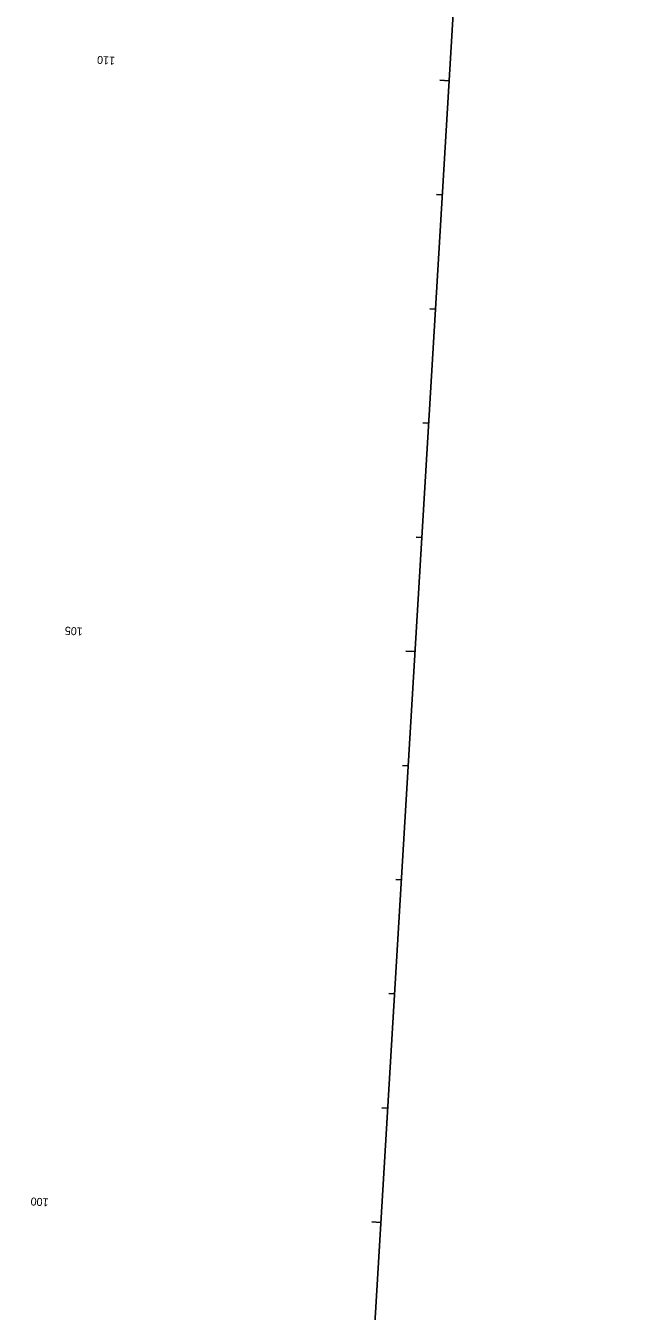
# Model space of a CAD drawing. Extents: x 3040896 to 3051146, y 687568 to 732976.
# Drawn here: x 3047629 to 3048162, y 698086 to 699210 of the extents above; entities that cross this region are included whole.
import ezdxf

# ---------------------------------------------------------------- set-up
doc = ezdxf.new("R2010")
doc.units = 0
for name, color, linetype in [('Default', 7, 'Continuous'), ('Prop Horizontal Alignment', 7, 'Continuous'), ('Prop Horizontal Alignment Tick Label', 7, 'Continuous'), ('Prop Horizontal Alignment Tick Large', 7, 'Continuous'), ('Prop Horizontal Alignment Tick Small', 7, 'Continuous')]:
    doc.layers.add(name, color=color, linetype=linetype)

msp = doc.modelspace()

# ---------------------------------------------------------------- linework, layer by layer
at = {"layer": 'Default'}
msp.add_line((3047629.1, 692967.4), (3048162.1, 701885.7), dxfattribs=at)
at = {"layer": 'Prop Horizontal Alignment'}
msp.add_line((3047629.1, 692967.4), (3048162.1, 701885.7), dxfattribs=at)
at = {"layer": 'Prop Horizontal Alignment Tick Large'}
for p, q in [((3047999.3, 699162.2), (3047991.3, 699162.6)), ((3047969.5, 698663.1), (3047961.5, 698663.5)), ((3047939.7, 698163.9), (3047931.7, 698164.4))]:
    msp.add_line(p, q, dxfattribs=at)
at = {"layer": 'Prop Horizontal Alignment Tick Small'}
for p, q in [((3047993.4, 699062.3), (3047988.4, 699062.6)), ((3047987.4, 698962.5), (3047982.4, 698962.8)), ((3047981.4, 698862.7), (3047976.4, 698863)), ((3047975.5, 698762.9), (3047970.5, 698763.2)), ((3047963.5, 698563.2), (3047958.5, 698563.5)), ((3047957.6, 698463.4), (3047952.6, 698463.7)), ((3047951.6, 698363.6), (3047946.6, 698363.9)), ((3047945.6, 698263.8), (3047940.6, 698264.1))]:
    msp.add_line(p, q, dxfattribs=at)

# ---------------------------------------------------------------- texts
at = {"layer": 'Prop Horizontal Alignment Tick Label'}
for s, p in [('110', (3047707.3, 699183.1)), ('105', (3047679.1, 698683.9)), ('100', (3047649.2, 698184.8))]:
    msp.add_text(s, height=7, rotation=176.5796, dxfattribs=at).set_placement(p)

doc.saveas('drawing.dxf')
